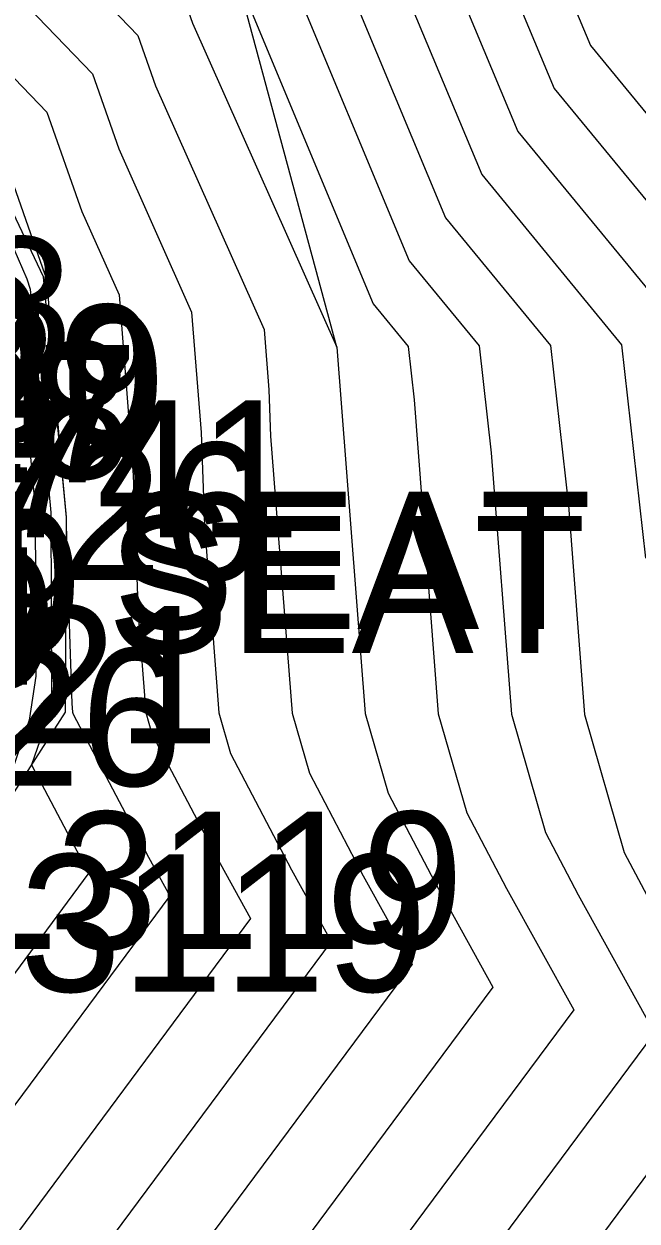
# Model space of a CAD drawing. Extents: x 2188792 to 2191981, y 386090 to 389710.
# Drawn here: x 2190359.77 to 2190370.95, y 387862.01 to 387883.82 of the extents above; entities that cross this region are included whole.
import ezdxf

# ---------------------------------------------------------------- set-up
doc = ezdxf.new("R2010")
doc.units = 0
for name, color, linetype in [('DTM Contours Major', 7, 'Continuous'), ('DTM Contours Minor', 7, 'Continuous'), ('Exist Structure Major Bridge WW Cogo Comment', 7, 'Continuous'), ('Exist Structure Major Bridge WW Cogo Elevation', 7, 'Continuous'), ('Exist Structure Major Bridge WW Cogo Number', 7, 'Continuous'), ('Exist Structure Major Deck Tunnel Box Culvert Cogo Comment', 7, 'Continuous'), ('PH Exist DTM Breakline', 7, 'Continuous')]:
    doc.layers.add(name, color=color, linetype=linetype)

msp = doc.modelspace()

# ---------------------------------------------------------------- linework, layer by layer
at = {"layer": 'DTM Contours Major'}
for points in [[(2190333.682, 387905.323), (2190339.664, 387902.208), (2190341.358, 387901.104), (2190343.056, 387899.998), (2190349.08, 387896.898), (2190350.637, 387895.883), (2190356.853, 387892.706), (2190358.615, 387892.599), (2190358.887, 387892.252), (2190359.86, 387892.518), (2190363.146, 387893.284), (2190364.29, 387891.64), (2190366.094, 387889.227), (2190367.676, 387884.502), (2190368.775, 387881.863), (2190371.963, 387877.988)], [(2190336.142, 387901.284), (2190340.082, 387898.716), (2190344.032, 387896.141), (2190347.411, 387894.403), (2190351.285, 387891.877), (2190354.766, 387890.097), (2190355.753, 387890.037), (2190357.26, 387888.121), (2190359.258, 387888.666), (2190362.101, 387884.912), (2190362.679, 387884.311), (2190362.844, 387883.84), (2190365.475, 387877.936), (2190365.99, 387871.257), (2190366.409, 387869.808), (2190367.262, 387868.184), (2190368.319, 387866.272), (2190359.539, 387854.45)], [(2190332.62, 387900.36), (2190338.807, 387896.327), (2190345.009, 387892.284), (2190345.741, 387891.908), (2190351.933, 387887.871), (2190352.679, 387887.489), (2190352.891, 387887.476), (2190354.939, 387884.871), (2190355.618, 387884.302), (2190355.714, 387884.213), (2190358.87, 387881.288), (2190358.947, 387881.184), (2190359.824, 387879.177), (2190359.883, 387878.992), (2190360.259, 387874.919), (2190360.273, 387871.594), (2190360.216, 387871.214), (2190359.91, 387870.32), (2190360.734, 387868.753), (2190360.955, 387868.352), (2190359.113, 387865.871), (2190357.095, 387861.561)]]:
    msp.add_lwpolyline(points, dxfattribs=at)
at = {"layer": 'DTM Contours Minor'}
for points in [[(2190334.043, 387906.238), (2190341.073, 387902.578), (2190341.868, 387902.06), (2190342.665, 387901.54), (2190349.747, 387897.896), (2190350.378, 387897.485), (2190357.687, 387893.749), (2190358.681, 387893.689), (2190362.106, 387894.876), (2190361.426, 387894.314), (2190364.74, 387895.087), (2190366.827, 387892.088), (2190367.382, 387891.345), (2190369.766, 387884.225), (2190370.096, 387883.434), (2190374.559, 387878.008)], [(2190333.863, 387905.781), (2190340.368, 387902.393), (2190341.613, 387901.582), (2190342.86, 387900.769), (2190349.414, 387897.397), (2190350.507, 387896.684), (2190357.27, 387893.227), (2190359.187, 387893.111), (2190359.213, 387893.079), (2190359.303, 387893.103), (2190363.943, 387894.186), (2190365.559, 387891.864), (2190366.738, 387890.286), (2190368.721, 387884.364), (2190369.435, 387882.649), (2190373.261, 387877.998)], [(2190333.501, 387904.866), (2190338.96, 387902.024), (2190341.103, 387900.627), (2190343.251, 387899.226), (2190348.746, 387896.399), (2190350.766, 387895.082), (2190356.435, 387892.184), (2190358.043, 387892.086), (2190358.562, 387891.426), (2190360.417, 387891.932), (2190362.349, 387892.383), (2190363.022, 387891.416), (2190365.45, 387888.168), (2190366.631, 387884.641), (2190368.115, 387881.078), (2190370.666, 387877.977), (2190371.102, 387874.086)], [(2190333.321, 387904.408), (2190338.255, 387901.839), (2190340.848, 387900.149), (2190343.446, 387898.455), (2190348.412, 387895.9), (2190350.896, 387894.28), (2190356.018, 387891.662), (2190357.47, 387891.574), (2190358.236, 387890.6), (2190360.974, 387891.347), (2190361.552, 387891.481), (2190361.754, 387891.192), (2190364.806, 387887.108), (2190365.586, 387884.779), (2190367.455, 387880.293), (2190369.368, 387877.967), (2190369.695, 387875.048), (2190369.989, 387871.237), (2190370.715, 387868.727), (2190371.179, 387867.842)], [(2190337.551, 387901.654), (2190340.592, 387899.671), (2190343.642, 387897.684), (2190348.078, 387895.401), (2190351.026, 387893.479), (2190355.601, 387891.141), (2190356.898, 387891.062), (2190357.911, 387889.773), (2190360.777, 387890.555), (2190362.096, 387888.813), (2190364.162, 387886.049), (2190364.541, 387884.918), (2190366.795, 387879.507), (2190368.07, 387877.957), (2190368.288, 387876.011), (2190368.656, 387871.244), (2190369.279, 387869.087), (2190369.874, 387867.956), (2190371.264, 387865.44), (2190363.967, 387855.614)], [(2190336.846, 387901.469), (2190340.337, 387899.194), (2190343.837, 387896.912), (2190347.744, 387894.902), (2190351.155, 387892.678), (2190355.183, 387890.619), (2190356.325, 387890.55), (2190357.586, 387888.947), (2190360.017, 387889.61), (2190363.478, 387885.041), (2190363.508, 387885.01), (2190363.517, 387884.985), (2190363.655, 387884.674), (2190366.135, 387878.722), (2190366.773, 387877.947), (2190366.882, 387876.974), (2190367.323, 387871.25), (2190367.844, 387869.447), (2190368.568, 387868.07), (2190369.792, 387865.856), (2190360.683, 387853.592)], [(2190335.438, 387901.1), (2190339.827, 387898.238), (2190344.228, 387895.37), (2190347.077, 387893.904), (2190351.414, 387891.075), (2190354.349, 387889.576), (2190355.181, 387889.525), (2190356.935, 387887.294), (2190358.499, 387887.721), (2190360.724, 387884.783), (2190361.85, 387883.613), (2190362.172, 387882.695), (2190364.151, 387878.253), (2190364.238, 387877.157), (2190364.268, 387876.312), (2190364.658, 387871.263), (2190364.974, 387870.168), (2190365.957, 387868.298), (2190366.846, 387866.688), (2190359.454, 387856.735)], [(2190334.733, 387900.915), (2190339.572, 387897.76), (2190344.423, 387894.598), (2190346.743, 387893.405), (2190351.544, 387890.274), (2190353.931, 387889.054), (2190354.608, 387889.013), (2190356.609, 387886.468), (2190357.739, 387886.776), (2190359.347, 387884.654), (2190361.02, 387882.915), (2190361.499, 387881.55), (2190362.828, 387878.569), (2190363.001, 387876.378), (2190363.061, 387874.688), (2190363.325, 387871.269), (2190363.539, 387870.528), (2190364.651, 387868.411), (2190365.374, 387867.104), (2190359.369, 387859.019)], [(2190333.325, 387900.545), (2190339.062, 387896.805), (2190344.814, 387893.056), (2190346.075, 387892.407), (2190351.803, 387888.672), (2190353.097, 387888.011), (2190353.464, 387887.988), (2190355.959, 387884.815), (2190356.22, 387884.887), (2190356.592, 387884.395), (2190359.362, 387881.518), (2190360.154, 387879.26), (2190360.181, 387879.201), (2190360.428, 387876.07), (2190360.542, 387874.833), (2190360.545, 387874.331), (2190360.647, 387871.44), (2190360.659, 387871.282), (2190360.669, 387871.248), (2190362.039, 387868.639), (2190362.428, 387867.936), (2190359.198, 387863.587), (2190355.66, 387856.031)], [(2190334.029, 387900.73), (2190339.317, 387897.283), (2190344.618, 387893.827), (2190346.409, 387892.906), (2190351.673, 387889.473), (2190353.514, 387888.532), (2190354.036, 387888.5), (2190356.284, 387885.642), (2190356.98, 387885.831), (2190357.969, 387884.524), (2190360.191, 387882.216), (2190360.827, 387880.405), (2190361.504, 387878.885), (2190361.764, 387875.599), (2190361.854, 387873.064), (2190361.992, 387871.276), (2190362.104, 387870.888), (2190363.345, 387868.525), (2190363.901, 387867.52), (2190359.283, 387861.303)], [(2190331.916, 387900.175), (2190338.552, 387895.85), (2190345.204, 387891.513), (2190345.408, 387891.409), (2190352.062, 387887.069), (2190352.262, 387886.967), (2190352.319, 387886.964), (2190352.867, 387886.267), (2190355.254, 387884.263), (2190355.592, 387883.95), (2190358.512, 387881.245), (2190358.697, 387880.994), (2190359.508, 387879.138), (2190359.63, 387878.761), (2190359.976, 387875.004), (2190359.989, 387871.938), (2190359.869, 387871.138), (2190359.225, 387869.254), (2190359.428, 387868.867), (2190359.483, 387868.768), (2190359.028, 387868.155), (2190358.529, 387867.091), (2190354.819, 387856.73)], [(2190372.737, 387865.024), (2190367.25, 387857.637), (2190367, 387853.793), (2190361.484, 387849.216), (2190357.378, 387823.648), (2190359.056, 387821.175), (2190356.23, 387810.273), (2190371.781, 387800.497), (2190355.846, 387807.322), (2190359.351, 387782.286), (2190368.51, 387770.51), (2190368.815, 387769.344), (2190369.862, 387769.204), (2190370.457, 387767.465), (2190370.794, 387769.113), (2190372.874, 387771.585)]]:
    msp.add_lwpolyline(points, dxfattribs=at)
at = {"layer": 'PH Exist DTM Breakline'}
for points in [[(2190365.475, 387877.936), (2190363.554, 387885.049), (2190361.212, 387891.096), (2190359.246, 387893.163), (2190358.084, 387894.244), (2190350.201, 387898.575), (2190342.319, 387902.905), (2190334.437, 387907.236), (2190326.555, 387911.566), (2190318.672, 387915.897)], [(2190352.361, 387871.601), (2190356.563, 387868.748), (2190359, 387868.904), (2190360.53, 387871.283), (2190360.547, 387874.832), (2190360.127, 387879.214), (2190359.126, 387881.32), (2190355.762, 387884.317), (2190352.11, 387886.777)]]:
    msp.add_lwpolyline(points, dxfattribs=at)

# ---------------------------------------------------------------- texts
at = {"layer": 'Exist Structure Major Bridge WW Cogo Comment'}
for s, p in [('*EL3119', (2190354.959, 387866.967)), ('*BL3119', (2190354.299, 387866.19))]:
    msp.add_text(s, height=2.5, dxfattribs=at).set_placement(p)
at = {"layer": 'Exist Structure Major Bridge WW Cogo Elevation'}
for s, p in [('56.60', (2190352.39, 387872.455)), ('56.29', (2190352.474, 387872.336)), ('56.54', (2190351.883, 387871.785)), ('56.29', (2190352.002, 387871.722)), ('54.21', (2190354.959, 387870.717)), ('54.26', (2190354.299, 387869.94))]:
    msp.add_text(s, height=2.5, dxfattribs=at).set_placement(p)
at = {"layer": 'Exist Structure Major Bridge WW Cogo Number'}
for s, p in [('LC738', (2190350.808, 387877.441)), ('LC729', (2190350.316, 387876.775)), ('LC739', (2190352.39, 387876.205)), ('LC740', (2190352.474, 387876.086)), ('LC728', (2190351.883, 387875.535)), ('LC727', (2190352.002, 387875.472)), ('LC741', (2190354.959, 387874.467)), ('LC726', (2190354.299, 387873.69))]:
    msp.add_text(s, height=2.5, dxfattribs=at).set_placement(p)
at = {"layer": 'Exist Structure Major Deck Tunnel Box Culvert Cogo Comment'}
for s, p in [('*BL3101 SEAT', (2190347.628, 387872.798)), ('*EL3101 SEAT', (2190347.527, 387872.358))]:
    msp.add_text(s, height=2.5, dxfattribs=at).set_placement(p)

doc.saveas('drawing.dxf')
